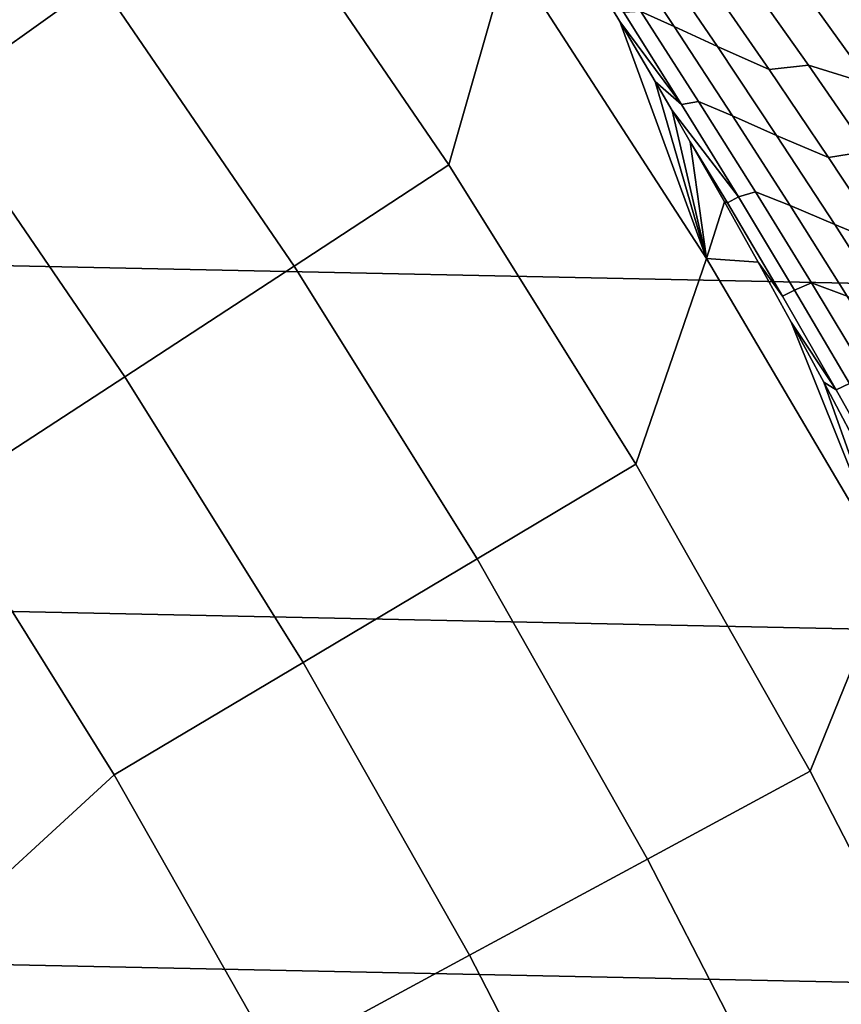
# Model space of a CAD drawing. Header units: metres. Extents: x -29 to 117, y -464 to 29.
# Tile 248 of 362: x 20.62 to 23.14, y 11.75 to 14.78. Entities that reach past the tile are written whole.
import ezdxf

# ---------------------------------------------------------------- set-up
doc = ezdxf.new("R2010")
doc.units = ezdxf.units.M
doc.layers.add('solid_24_501_056_XXX', color=7, linetype='CONTINUOUS')

msp = doc.modelspace()

# ---------------------------------------------------------------- linework, layer by layer
at = {"layer": 'solid_24_501_056_XXX'}
for points in [[(25.325327, 13.922554, -99.5), (-24.71983, 14.971294, -99.5), (-24.071438, 15.992999, -99.5), (24.71983, 14.971294, -99.5)], [(21.475691, 15.889743, 84.956604), (21.324368, 15.225306, 92.171654), (21.935337, 14.331071, 92.171654), (22.120079, 14.979697, 84.956604)], [(20.862869, 14.895802, 99.382652), (20.229479, 15.745235, 99.382652), (19.73942, 15.363808, 106.589211), (20.357468, 14.534952, 106.589211)], [(21.935337, 14.331071, 92.171654), (21.324368, 15.225306, 92.171654), (20.862869, 14.895802, 99.382652), (21.460615, 14.02092, 99.382652)], [(22.524336, 14.801871, 81.693405), (22.626625, 14.756272, 81.317604), (22.444662, 15.028812, 81.184273), (22.344664, 15.076039, 81.560745)], [(22.626625, 14.756272, 81.317604), (22.759413, 14.694357, 80.957275), (22.575689, 14.96498, 80.823601), (22.444662, 15.028812, 81.184273)], [(23.250057, 14.78215, 79.437637), (23.471512, 14.732909, 79.120644), (23.281185, 14.987512, 78.984665), (23.060789, 15.038675, 79.30204)], [(25.886116, 12.849844, -99.5), (-25.325327, 13.922554, -99.5), (-24.71983, 14.971294, -99.5), (25.325327, 13.922554, -99.5)], [(22.120079, 14.979697, 84.956604), (21.935337, 14.331071, 92.171654), (22.508829, 13.412352, 92.171654), (22.725927, 14.043554, 84.956604)], [(22.459755, 14.77191, 82.42482), (22.348906, 14.956779, 82.272636), (22.120079, 14.979697, 84.956604), (22.725927, 14.043554, 84.956604)], [(22.759413, 14.694357, 80.957275), (22.918047, 14.623959, 80.609673), (22.732941, 14.892495, 80.475845), (22.575689, 14.96498, 80.823601)], [(22.649191, 14.516959, 82.229889), (22.471931, 14.799376, 82.098518), (22.348906, 14.956779, 82.272636), (22.459755, 14.77191, 82.42482)], [(22.918047, 14.623959, 80.609673), (23.038683, 14.637563, 80.229691), (22.854185, 14.89979, 80.096886), (22.732941, 14.892495, 80.475845)], [(23.038683, 14.637563, 80.229691), (23.229668, 14.57792, 79.896202), (23.043949, 14.838155, 79.763115), (22.854185, 14.89979, 80.096886)], [(21.460615, 14.02092, 99.382652), (20.862869, 14.895802, 99.382652), (20.357468, 14.534952, 106.589211), (20.940733, 13.681264, 106.589211)], [(23.229668, 14.57792, 79.896202), (23.436911, 14.52387, 79.571053), (23.250057, 14.78215, 79.437637), (23.043949, 14.838155, 79.763115)], [(22.649191, 14.516959, 82.229889), (22.701471, 14.526066, 81.823685), (22.524336, 14.801871, 81.693405), (22.471931, 14.799376, 82.098518)], [(22.701471, 14.526066, 81.823685), (22.806042, 14.482069, 81.44857), (22.626625, 14.756272, 81.317604), (22.524336, 14.801871, 81.693405)], [(22.568693, 14.587074, 82.574471), (22.459755, 14.77191, 82.42482), (22.725927, 14.043554, 84.956604)], [(22.649191, 14.516959, 82.229889), (22.459755, 14.77191, 82.42482), (22.568693, 14.587074, 82.574471)], [(22.806042, 14.482069, 81.44857), (22.940584, 14.422049, 81.0886), (22.759413, 14.694357, 80.957275), (22.626625, 14.756272, 81.317604)], [(22.940584, 14.422049, 81.0886), (23.100597, 14.353715, 80.741165), (22.918047, 14.623959, 80.609673), (22.759413, 14.694357, 80.957275)], [(23.100597, 14.353715, 80.741165), (23.220711, 14.37365, 80.360252), (23.038683, 14.637563, 80.229691), (22.918047, 14.623959, 80.609673)], [(23.220711, 14.37365, 80.360252), (23.412918, 14.315975, 80.027061), (23.229668, 14.57792, 79.896202), (23.038683, 14.637563, 80.229691)], [(22.620173, 14.498607, 82.645233), (22.568693, 14.587074, 82.574471), (22.725927, 14.043554, 84.956604)], [(22.823784, 14.232902, 82.35878), (22.649191, 14.516959, 82.229889), (22.568693, 14.587074, 82.574471), (22.620173, 14.498607, 82.645233)], [(20.940733, 13.681264, 106.589211), (20.357468, 14.534952, 106.589211), (19.808191, 14.142776, 113.790924), (20.375719, 13.312122, 113.790924)], [(22.823784, 14.232902, 82.35878), (22.876024, 14.248646, 81.951569), (22.701471, 14.526066, 81.823685), (22.649191, 14.516959, 82.229889)], [(22.876024, 14.248646, 81.951569), (22.982862, 14.206224, 81.577141), (22.806042, 14.482069, 81.44857), (22.701471, 14.526066, 81.823685)], [(22.675747, 14.402271, 82.721672), (22.620173, 14.498607, 82.645233), (22.725927, 14.043554, 84.956604)], [(22.823784, 14.232902, 82.35878), (22.620173, 14.498607, 82.645233), (22.675747, 14.402271, 82.721672), (22.790604, 14.214393, 82.772308)], [(22.982862, 14.206224, 81.577141), (23.11915, 14.148076, 81.217545), (22.940584, 14.422049, 81.0886), (22.806042, 14.482069, 81.44857)], [(23.11915, 14.148076, 81.217545), (23.28054, 14.081786, 80.8703), (23.100597, 14.353715, 80.741165), (22.940584, 14.422049, 81.0886)], [(22.780941, 14.217496, 82.866508), (22.675747, 14.402271, 82.721672), (22.725927, 14.043554, 84.956604)], [(22.790604, 14.214393, 82.772308), (22.675747, 14.402271, 82.721672), (22.780941, 14.217496, 82.866508)], [(23.28054, 14.081786, 80.8703), (23.400219, 14.108068, 80.488548), (23.220711, 14.37365, 80.360252), (23.100597, 14.353715, 80.741165)], [(22.508829, 13.412352, 92.171654), (21.935337, 14.331071, 92.171654), (21.460615, 14.02092, 99.382652), (22.021698, 13.122084, 99.382652)], [(22.995663, 13.947227, 82.485161), (23.047947, 13.969633, 82.077042), (22.876024, 14.248646, 81.951569), (22.823784, 14.232902, 82.35878)], [(23.047947, 13.969633, 82.077042), (23.157036, 13.92876, 81.7033), (22.982862, 14.206224, 81.577141), (22.876024, 14.248646, 81.951569)], [(22.884272, 14.032811, 83.008842), (22.780941, 14.217496, 82.866508), (22.725927, 14.043554, 84.956604)], [(22.958601, 13.928262, 82.896866), (22.790604, 14.214393, 82.772308), (22.780941, 14.217496, 82.866508), (22.884272, 14.032811, 83.008842)], [(22.958601, 13.928262, 82.896866), (22.995663, 13.947227, 82.485161), (22.823784, 14.232902, 82.35878), (22.790604, 14.214393, 82.772308)], [(23.157036, 13.92876, 81.7033), (23.295065, 13.872459, 81.344086), (23.11915, 14.148076, 81.217545), (22.982862, 14.206224, 81.577141)], [(23.295065, 13.872459, 81.344086), (23.457827, 13.808193, 80.997055), (23.28054, 14.081786, 80.8703), (23.11915, 14.148076, 81.217545)], [(22.725927, 14.043554, 84.956604), (22.508829, 13.412352, 92.171654), (23.043867, 12.470717, 92.171654), (23.292183, 13.082944, 84.956604)], [(22.985729, 13.848317, 83.148438), (22.884272, 14.032811, 83.008842), (22.725927, 14.043554, 84.956604), (23.292183, 13.082944, 84.956604)], [(23.123865, 13.640577, 83.018929), (22.958601, 13.928262, 82.896866), (22.884272, 14.032811, 83.008842), (22.985729, 13.848317, 83.148438)], [(22.021698, 13.122084, 99.382652), (21.460615, 14.02092, 99.382652), (20.940733, 13.681264, 106.589211), (21.488222, 12.804202, 106.589211)], [(23.164772, 13.659955, 82.609024), (23.217188, 13.689048, 82.200081), (23.047947, 13.969633, 82.077042), (22.995663, 13.947227, 82.485161)], [(23.217188, 13.689048, 82.200081), (23.328514, 13.649695, 81.827034), (23.157036, 13.92876, 81.7033), (23.047947, 13.969633, 82.077042)], [(23.123865, 13.640577, 83.018929), (23.164772, 13.659955, 82.609024), (22.995663, 13.947227, 82.485161), (22.958601, 13.928262, 82.896866)], [(26.401428, 11.754766, -99.5), (-25.886116, 12.849844, -99.5), (-25.325327, 13.922554, -99.5), (25.886116, 12.849844, -99.5)], [(23.085342, 13.664006, 83.28537), (22.985729, 13.848317, 83.148438), (23.292183, 13.082944, 84.956604)], [(23.123865, 13.640577, 83.018929), (22.985729, 13.848317, 83.148438), (23.085342, 13.664006, 83.28537)], [(21.488222, 12.804202, 106.589211), (20.940733, 13.681264, 106.589211), (20.375719, 13.312122, 113.790924), (20.908438, 12.458724, 113.790924)], [(23.183134, 13.479875, 83.419708), (23.085342, 13.664006, 83.28537), (23.292183, 13.082944, 84.956604)], [(23.286348, 13.351363, 83.138474), (23.123865, 13.640577, 83.018929), (23.085342, 13.664006, 83.28537), (23.183134, 13.479875, 83.419708)], [(23.286348, 13.351363, 83.138474), (23.331062, 13.37111, 82.730339), (23.164772, 13.659955, 82.609024), (23.123865, 13.640577, 83.018929)], [(23.043867, 12.470717, 92.171654), (22.508829, 13.412352, 92.171654), (22.021698, 13.122084, 99.382652), (22.545155, 12.200828, 99.382652)], [(20.375719, 13.312122, 113.790924), (20.090536, 12.403388, 120.980194), (20.360008, 11.955908, 120.980194), (20.908438, 12.458724, 113.790924)], [(22.545155, 12.200828, 99.382652), (22.021698, 13.122084, 99.382652), (21.488222, 12.804202, 106.589211), (21.999001, 11.905264, 106.589211)], [(23.292183, 13.082944, 84.956604), (23.043867, 12.470717, 92.171654), (23.539534, 11.507777, 92.171654), (23.817858, 12.09954, 84.956604)], [(26.870518, 10.63886, -99.5), (-26.401428, 11.754766, -99.5), (-25.886116, 12.849844, -99.5), (26.401428, 11.754766, -99.5)], [(21.999001, 11.905264, 106.589211), (21.488222, 12.804202, 106.589211), (20.908438, 12.458724, 113.790924), (21.405432, 11.584041, 113.790924)], [(21.405432, 11.584041, 113.790924), (20.908438, 12.458724, 113.790924), (20.360008, 11.955908, 120.980194), (20.619516, 11.502575, 120.980194)], [(23.539534, 11.507777, 92.171654), (23.043867, 12.470717, 92.171654), (22.545155, 12.200828, 99.382652), (23.030094, 11.258727, 99.382652)], [(23.030094, 11.258727, 99.382652), (22.545155, 12.200828, 99.382652), (21.999001, 11.905264, 106.589211), (22.472193, 10.985986, 106.589211)], [(20.842283, 11.029517, 121.193291), (20.334009, 11.940646, 121.193291), (20.294861, 11.917656, 121.403885), (20.802155, 11.008282, 121.403885)], [(20.334009, 11.940646, 121.193291), (20.842283, 11.029517, 121.193291), (20.619516, 11.502575, 120.980194), (20.360008, 11.955908, 120.980194)], [(20.802155, 11.008282, 121.403885), (20.294861, 11.917656, 121.403885), (20.242779, 11.887073, 121.610687), (20.748772, 10.980032, 121.610687)], [(20.748772, 10.980032, 121.610687), (20.242779, 11.887073, 121.610687), (20.178034, 11.849053, 121.812614), (20.682407, 10.944914, 121.812614)], [(22.472193, 10.985986, 106.589211), (21.999001, 11.905264, 106.589211), (21.405432, 11.584041, 113.790924), (21.865858, 10.689567, 113.790924)], [(20.682407, 10.944914, 121.812614), (20.178034, 11.849053, 121.812614), (20.10096, 11.803793, 122.008636), (20.603407, 10.903108, 122.008636)]]:
    msp.add_3dface(points, dxfattribs=at)

doc.saveas('drawing.dxf')
